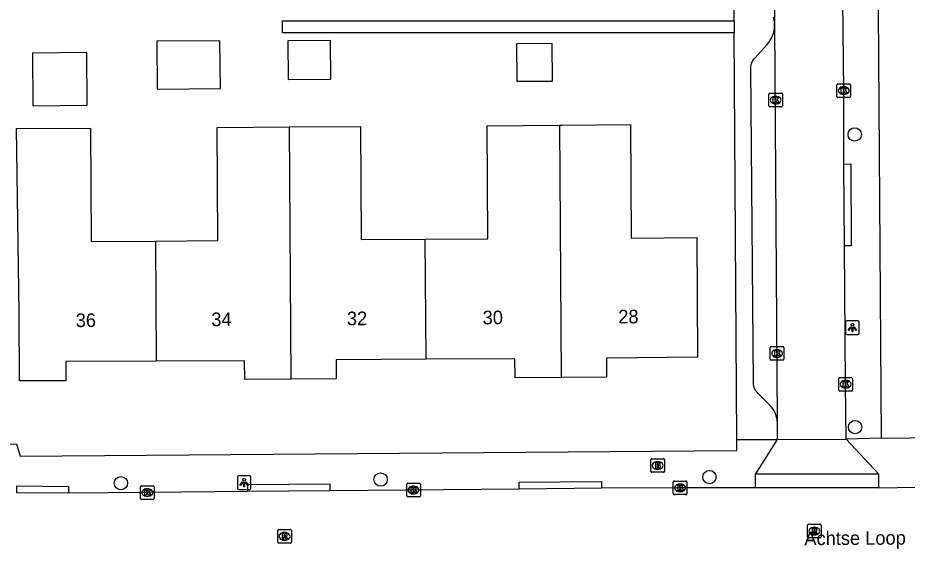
# Model space of a CAD drawing. Extents: x 157321 to 158827, y 386650 to 388532.
# Drawn here: x 157916.1 to 157981.2, y 387599.1 to 387637.7 of the extents above; entities that cross this region are included whole.
import ezdxf

# ---------------------------------------------------------------- set-up
doc = ezdxf.new("R2010")
doc.units = 0
for name, color, linetype in [('IMGEO_Boom', 7, 'Continuous'), ('IMGEO_Brandkraan', 7, 'Continuous'), ('IMGEO_Kolk', 7, 'Continuous'), ('IMGEO_Lichtpunt', 7, 'Continuous'), ('IMGEO_Openbare_ruimte_label', 7, 'Continuous'), ('IMGEO_Pand', 7, 'Continuous'), ('IMGEO_Pand_nummerreeks', 7, 'Continuous'), ('IMGEO_Rijbaan_lokaal_open', 7, 'Continuous'), ('IMGEO_Rioolput', 7, 'Continuous'), ('IMGEO_Voetpad_open', 7, 'Continuous')]:
    doc.layers.add(name, color=color, linetype=linetype)

msp = doc.modelspace()

# ---------------------------------------------------------------- linework, layer by layer
at = {"layer": 'IMGEO_Boom'}
for centre in [(157977.395, 387629.154), (157977.426, 387607.691), (157923.614, 387603.583), (157942.651, 387603.849), (157966.751, 387604.03)]:
    msp.add_circle(centre, 0.489, dxfattribs=at)
at = {"layer": 'IMGEO_Brandkraan'}
for p, q in [((157962.45, 387604.453), (157962.45, 387605.305)), ((157962.525, 387605.379), (157963.377, 387605.379)), ((157963.451, 387605.305), (157963.451, 387604.453)), ((157962.938, 387605.159), (157962.963, 387605.159)), ((157963.377, 387604.379), (157962.525, 387604.379)), ((157962.961, 387604.599), (157962.936, 387604.599))]:
    msp.add_line(p, q, dxfattribs=at)
for points in [[(157962.45, 387604.453), (157962.45, 387605.305)], [(157962.525, 387605.379), (157963.377, 387605.379)], [(157963.451, 387605.305), (157963.451, 387604.453)], [(157962.798, 387605.079), (157962.798, 387604.679), (157963.011, 387604.679)], [(157963.029, 387605.079), (157962.798, 387605.079)], [(157962.977, 387604.998), (157962.923, 387604.998), (157962.923, 387604.922)], [(157962.923, 387604.922), (157962.976, 387604.922)], [(157962.985, 387604.846), (157962.923, 387604.846), (157962.923, 387604.765)], [(157962.923, 387604.765), (157962.985, 387604.765)], [(157963.377, 387604.379), (157962.525, 387604.379)]]:
    msp.add_lwpolyline(points, dxfattribs=at)
for centre, radius, start, end in [((157962.527, 387605.303), 0.0765, 91.55205, 178.44795), ((157962.527, 387605.303), 0.0765, 91.55205, 178.44795), ((157963.375, 387605.303), 0.0765, 1.55205, 88.44795), ((157963.375, 387605.303), 0.0765, 1.55205, 88.44795), ((157962.978, 387604.96), 0.0379, 267.82845, 90.93552), ((157962.986, 387604.805), 0.0404, 269.87594, 90.50774), ((157963.017, 387604.93), 0.251, 268.66757, 293.53466), ((157963.033, 387604.934), 0.145, 59.4692, 91.53667), ((157963.058, 387604.981), 0.0922, 285.51372, 58.15012), ((157963.063, 387604.789), 0.105, 301.31148, 78.98903), ((157962.527, 387604.455), 0.0765, 181.55205, 268.44795), ((157962.527, 387604.455), 0.0765, 181.55205, 268.44795), ((157963.375, 387604.455), 0.0765, 271.55205, 358.44795), ((157963.375, 387604.455), 0.0765, 271.55205, 358.44795)]:
    msp.add_arc(centre, radius, start, end, dxfattribs=at)
for centre, major_axis, ratio, start_param, end_param in [((157962.937, 387604.879), (-0.387, 0.002), 0.722429, 4.712389, 7.853982), ((157962.962, 387604.879), (-0.39, 0.002), 0.717154, 1.570796, 4.712389)]:
    msp.add_ellipse(centre, major_axis=major_axis, ratio=ratio, start_param=start_param, end_param=end_param, dxfattribs=at)
at = {"layer": 'IMGEO_Kolk'}
for p, q in [((157976.094, 387631.938), (157976.094, 387632.79)), ((157976.169, 387632.864), (157977.021, 387632.864)), ((157976.582, 387632.644), (157976.607, 387632.644)), ((157977.095, 387632.79), (157977.095, 387631.938)), ((157971.104, 387631.249), (157971.104, 387632.101)), ((157971.179, 387632.175), (157972.031, 387632.175)), ((157972.105, 387632.101), (157972.105, 387631.249)), ((157976.605, 387632.084), (157976.58, 387632.084)), ((157971.615, 387631.395), (157971.59, 387631.395)), ((157971.592, 387631.955), (157971.617, 387631.955)), ((157977.021, 387631.864), (157976.169, 387631.864)), ((157972.031, 387631.175), (157971.179, 387631.175)), ((157971.21, 387612.673), (157971.21, 387613.525)), ((157971.285, 387613.599), (157972.137, 387613.599)), ((157971.698, 387613.379), (157971.723, 387613.379)), ((157972.211, 387613.525), (157972.211, 387612.673)), ((157972.137, 387612.599), (157971.285, 387612.599)), ((157971.721, 387612.819), (157971.696, 387612.819)), ((157976.235, 387610.408), (157976.235, 387611.26)), ((157976.31, 387611.334), (157977.162, 387611.334)), ((157977.236, 387611.26), (157977.236, 387610.408)), ((157976.746, 387610.554), (157976.721, 387610.554)), ((157976.723, 387611.114), (157976.748, 387611.114)), ((157977.162, 387610.334), (157976.31, 387610.334)), ((157925.057, 387602.468), (157925.057, 387603.32)), ((157925.132, 387603.394), (157925.984, 387603.394)), ((157926.058, 387603.32), (157926.058, 387602.468)), ((157944.562, 387602.655), (157944.562, 387603.507)), ((157944.637, 387603.581), (157945.489, 387603.581)), ((157945.05, 387603.361), (157945.075, 387603.361)), ((157945.563, 387603.507), (157945.563, 387602.655)), ((157964.101, 387602.814), (157964.101, 387603.666)), ((157964.176, 387603.74), (157965.028, 387603.74)), ((157964.589, 387603.52), (157964.614, 387603.52)), ((157965.102, 387603.666), (157965.102, 387602.814)), ((157925.545, 387603.174), (157925.57, 387603.174)), ((157945.073, 387602.801), (157945.048, 387602.801)), ((157965.028, 387602.74), (157964.176, 387602.74)), ((157964.612, 387602.96), (157964.587, 387602.96)), ((157925.984, 387602.394), (157925.132, 387602.394)), ((157925.568, 387602.614), (157925.543, 387602.614)), ((157945.489, 387602.581), (157944.637, 387602.581))]:
    msp.add_line(p, q, dxfattribs=at)
for points in [[(157976.094, 387631.938), (157976.094, 387632.79)], [(157976.169, 387632.864), (157977.021, 387632.864)], [(157977.095, 387632.79), (157977.095, 387631.938)], [(157971.104, 387631.249), (157971.104, 387632.101)], [(157971.179, 387632.175), (157972.031, 387632.175)], [(157972.105, 387632.101), (157972.105, 387631.249)], [(157976.415, 387632.564), (157976.538, 387632.564), (157976.538, 387632.413), (157976.668, 387632.564), (157976.832, 387632.564), (157976.686, 387632.413), (157976.839, 387632.164), (157976.687, 387632.164), (157976.602, 387632.328), (157976.538, 387632.261), (157976.538, 387632.164), (157976.415, 387632.164), (157976.415, 387632.564)], [(157971.425, 387631.875), (157971.548, 387631.875), (157971.548, 387631.724), (157971.678, 387631.875), (157971.842, 387631.875), (157971.696, 387631.724), (157971.849, 387631.475), (157971.697, 387631.475), (157971.612, 387631.639), (157971.548, 387631.572), (157971.548, 387631.475), (157971.425, 387631.475), (157971.425, 387631.875)], [(157977.021, 387631.864), (157976.169, 387631.864)], [(157972.031, 387631.175), (157971.179, 387631.175)], [(157971.21, 387612.673), (157971.21, 387613.525)], [(157971.285, 387613.599), (157972.137, 387613.599)], [(157971.531, 387613.299), (157971.654, 387613.299), (157971.654, 387613.148), (157971.784, 387613.299), (157971.948, 387613.299), (157971.802, 387613.148), (157971.955, 387612.899), (157971.803, 387612.899), (157971.718, 387613.063), (157971.654, 387612.996), (157971.654, 387612.899), (157971.531, 387612.899), (157971.531, 387613.299)], [(157972.211, 387613.525), (157972.211, 387612.673)], [(157972.137, 387612.599), (157971.285, 387612.599)], [(157976.235, 387610.408), (157976.235, 387611.26)], [(157976.31, 387611.334), (157977.162, 387611.334)], [(157977.236, 387611.26), (157977.236, 387610.408)], [(157976.556, 387611.034), (157976.679, 387611.034), (157976.679, 387610.883), (157976.809, 387611.034), (157976.973, 387611.034), (157976.827, 387610.883), (157976.98, 387610.634), (157976.828, 387610.634), (157976.743, 387610.798), (157976.679, 387610.731), (157976.679, 387610.634), (157976.556, 387610.634), (157976.556, 387611.034)], [(157977.162, 387610.334), (157976.31, 387610.334)], [(157925.057, 387602.468), (157925.057, 387603.32)], [(157925.132, 387603.394), (157925.984, 387603.394)], [(157926.058, 387603.32), (157926.058, 387602.468)], [(157944.562, 387602.655), (157944.562, 387603.507)], [(157944.637, 387603.581), (157945.489, 387603.581)], [(157945.563, 387603.507), (157945.563, 387602.655)], [(157964.101, 387602.814), (157964.101, 387603.666)], [(157964.176, 387603.74), (157965.028, 387603.74)], [(157964.422, 387603.44), (157964.545, 387603.44), (157964.545, 387603.289), (157964.675, 387603.44), (157964.839, 387603.44), (157964.693, 387603.289), (157964.846, 387603.04), (157964.694, 387603.04), (157964.609, 387603.204), (157964.545, 387603.137), (157964.545, 387603.04), (157964.422, 387603.04), (157964.422, 387603.44)], [(157965.102, 387603.666), (157965.102, 387602.814)], [(157925.378, 387603.094), (157925.501, 387603.094), (157925.501, 387602.943), (157925.631, 387603.094), (157925.795, 387603.094), (157925.649, 387602.943), (157925.802, 387602.694), (157925.65, 387602.694), (157925.565, 387602.858), (157925.501, 387602.791), (157925.501, 387602.694), (157925.378, 387602.694), (157925.378, 387603.094)], [(157944.883, 387603.281), (157945.006, 387603.281), (157945.006, 387603.13), (157945.136, 387603.281), (157945.3, 387603.281), (157945.154, 387603.13), (157945.307, 387602.881), (157945.155, 387602.881), (157945.07, 387603.045), (157945.006, 387602.978), (157945.006, 387602.881), (157944.883, 387602.881), (157944.883, 387603.281)], [(157965.028, 387602.74), (157964.176, 387602.74)], [(157925.984, 387602.394), (157925.132, 387602.394)], [(157945.489, 387602.581), (157944.637, 387602.581)]]:
    msp.add_lwpolyline(points, dxfattribs=at)
for centre, start, end in [((157976.171, 387632.788), 91.55205, 178.44795), ((157976.171, 387632.788), 91.55205, 178.44795), ((157977.019, 387632.788), 1.55205, 88.44795), ((157977.019, 387632.788), 1.55205, 88.44795), ((157971.181, 387632.099), 91.55205, 178.44795), ((157971.181, 387632.099), 91.55205, 178.44795), ((157972.029, 387632.099), 1.55205, 88.44795), ((157972.029, 387632.099), 1.55205, 88.44795), ((157976.171, 387631.94), 181.55205, 268.44795), ((157976.171, 387631.94), 181.55205, 268.44795), ((157977.019, 387631.94), 271.55205, 358.44795), ((157977.019, 387631.94), 271.55205, 358.44795), ((157971.181, 387631.251), 181.55205, 268.44795), ((157971.181, 387631.251), 181.55205, 268.44795), ((157972.029, 387631.251), 271.55205, 358.44795), ((157972.029, 387631.251), 271.55205, 358.44795), ((157971.287, 387613.523), 91.55205, 178.44795), ((157971.287, 387613.523), 91.55205, 178.44795), ((157972.135, 387613.523), 1.55205, 88.44795), ((157972.135, 387613.523), 1.55205, 88.44795), ((157971.287, 387612.675), 181.55205, 268.44795), ((157971.287, 387612.675), 181.55205, 268.44795), ((157972.135, 387612.675), 271.55205, 358.44795), ((157972.135, 387612.675), 271.55205, 358.44795), ((157976.312, 387611.258), 91.55205, 178.44795), ((157976.312, 387611.258), 91.55205, 178.44795), ((157977.16, 387611.258), 1.55205, 88.44795), ((157977.16, 387611.258), 1.55205, 88.44795), ((157976.312, 387610.41), 181.55205, 268.44795), ((157976.312, 387610.41), 181.55205, 268.44795), ((157977.16, 387610.41), 271.55205, 358.44795), ((157977.16, 387610.41), 271.55205, 358.44795), ((157925.134, 387603.318), 91.55205, 178.44795), ((157925.134, 387603.318), 91.55205, 178.44795), ((157925.982, 387603.318), 1.55205, 88.44795), ((157925.982, 387603.318), 1.55205, 88.44795), ((157944.639, 387603.505), 91.55205, 178.44795), ((157944.639, 387603.505), 91.55205, 178.44795), ((157945.487, 387603.505), 1.55205, 88.44795), ((157945.487, 387603.505), 1.55205, 88.44795), ((157964.178, 387603.664), 91.55205, 178.44795), ((157964.178, 387603.664), 91.55205, 178.44795), ((157965.026, 387603.664), 1.55205, 88.44795), ((157965.026, 387603.664), 1.55205, 88.44795), ((157944.639, 387602.657), 181.55205, 268.44795), ((157944.639, 387602.657), 181.55205, 268.44795), ((157945.487, 387602.657), 271.55205, 358.44795), ((157945.487, 387602.657), 271.55205, 358.44795), ((157964.178, 387602.816), 181.55205, 268.44795), ((157964.178, 387602.816), 181.55205, 268.44795), ((157965.026, 387602.816), 271.55205, 358.44795), ((157965.026, 387602.816), 271.55205, 358.44795), ((157925.134, 387602.47), 181.55205, 268.44795), ((157925.134, 387602.47), 181.55205, 268.44795), ((157925.982, 387602.47), 271.55205, 358.44795), ((157925.982, 387602.47), 271.55205, 358.44795)]:
    msp.add_arc(centre, 0.0765, start, end, dxfattribs=at)
for centre, major_axis, ratio, start_param, end_param in [((157976.581, 387632.364), (-0.387, 0.002), 0.722429, 4.712389, 7.853982), ((157976.606, 387632.364), (-0.39, 0.002), 0.717154, 1.570796, 4.712389), ((157971.591, 387631.675), (-0.387, 0.002), 0.722429, 4.712389, 7.853982), ((157971.616, 387631.675), (-0.39, 0.002), 0.717154, 1.570796, 4.712389), ((157971.697, 387613.099), (-0.387, 0.002), 0.722429, 4.712389, 7.853982), ((157971.722, 387613.099), (-0.39, 0.002), 0.717154, 1.570796, 4.712389), ((157976.722, 387610.834), (-0.387, 0.002), 0.722429, 4.712389, 7.853982), ((157976.747, 387610.834), (-0.39, 0.002), 0.717154, 1.570796, 4.712389), ((157945.049, 387603.081), (-0.387, 0.002), 0.722429, 4.712389, 7.853982), ((157945.074, 387603.081), (-0.39, 0.002), 0.717154, 1.570796, 4.712389), ((157964.588, 387603.24), (-0.387, 0.002), 0.722429, 4.712389, 7.853982), ((157964.613, 387603.24), (-0.39, 0.002), 0.717154, 1.570796, 4.712389), ((157925.544, 387602.894), (-0.387, 0.002), 0.722429, 4.712389, 7.853982), ((157925.569, 387602.894), (-0.39, 0.002), 0.717154, 1.570796, 4.712389)]:
    msp.add_ellipse(centre, major_axis=major_axis, ratio=ratio, start_param=start_param, end_param=end_param, dxfattribs=at)
at = {"layer": 'IMGEO_Lichtpunt'}
for p, q in [((157976.728, 387615.392), (157976.728, 387614.585)), ((157976.728, 387615.392), (157976.728, 387614.585)), ((157977.63, 387615.487), (157976.822, 387615.487)), ((157977.63, 387615.487), (157976.822, 387615.487)), ((157977.724, 387614.585), (157977.724, 387615.392)), ((157977.724, 387614.585), (157977.724, 387615.392)), ((157976.822, 387614.491), (157977.63, 387614.491)), ((157976.822, 387614.491), (157977.63, 387614.491)), ((157932.151, 387604.027), (157932.151, 387603.22)), ((157932.151, 387604.027), (157932.151, 387603.22)), ((157933.053, 387604.122), (157932.245, 387604.122)), ((157933.053, 387604.122), (157932.245, 387604.122)), ((157933.147, 387603.22), (157933.147, 387604.027)), ((157933.147, 387603.22), (157933.147, 387604.027)), ((157932.245, 387603.126), (157933.053, 387603.126)), ((157932.245, 387603.126), (157933.053, 387603.126))]:
    msp.add_line(p, q, dxfattribs=at)
for points in [[(157977.102, 387615.056), (157977.141, 387615.028), (157976.953, 387614.766), (157976.915, 387614.793), (157977.102, 387615.056)], [(157977.314, 387615.028), (157977.352, 387615.055), (157977.539, 387614.793), (157977.5, 387614.765), (157977.314, 387615.028)], [(157977.204, 387615.008), (157977.251, 387615.008), (157977.251, 387614.686), (157977.204, 387614.686), (157977.204, 387615.008)], [(157932.525, 387603.691), (157932.564, 387603.663), (157932.376, 387603.401), (157932.338, 387603.428), (157932.525, 387603.691)], [(157932.627, 387603.643), (157932.674, 387603.643), (157932.674, 387603.321), (157932.627, 387603.321), (157932.627, 387603.643)], [(157932.737, 387603.663), (157932.775, 387603.69), (157932.962, 387603.428), (157932.923, 387603.4), (157932.737, 387603.663)]]:
    msp.add_lwpolyline(points, dxfattribs=at)
for centre in [(157977.227, 387615.19), (157932.65, 387603.825)]:
    msp.add_circle(centre, 0.0994, dxfattribs=at)
for centre, start, end in [((157976.822, 387615.392), 90, 180), ((157976.822, 387615.392), 90, 180), ((157977.63, 387615.392), 0, 90), ((157977.63, 387615.392), 0, 90), ((157976.822, 387614.585), 180, 270), ((157976.822, 387614.585), 180, 270), ((157977.63, 387614.585), 270, 0), ((157977.63, 387614.585), 270, 360), ((157932.245, 387604.027), 90, 180), ((157932.245, 387604.027), 90, 180), ((157933.053, 387604.027), 0, 90), ((157933.053, 387604.027), 0, 90), ((157932.245, 387603.22), 180, 270), ((157932.245, 387603.22), 180, 270), ((157933.053, 387603.22), 270, 0), ((157933.053, 387603.22), 270, 360)]:
    msp.add_arc(centre, 0.0946, start, end, dxfattribs=at)
at = {"layer": 'IMGEO_Pand'}
for points in [[(157926.262, 387632.482), (157930.902, 387632.516), (157930.875, 387636.019), (157926.236, 387635.984), (157926.262, 387632.482)], [(157935.857, 387636.016), (157935.878, 387633.177), (157939.001, 387633.2), (157938.979, 387636.04), (157935.857, 387636.016)], [(157952.601, 387635.792), (157952.622, 387633.049), (157955.247, 387633.069), (157955.227, 387635.812), (157952.601, 387635.792)], [(157921.147, 387631.29), (157921.12, 387635.15), (157917.14, 387635.122), (157917.166, 387631.262), (157921.147, 387631.29)], [(157915.972, 387629.579), (157921.373, 387629.612), (157921.422, 387621.31), (157926.144, 387621.338)], [(157926.203, 387612.528), (157919.582, 387612.495), (157919.589, 387611.096), (157916.182, 387611.077), (157916.152, 387616.077), (157915.972, 387629.579)], [(157926.144, 387621.338), (157930.723, 387621.366), (157930.674, 387629.667), (157935.977, 387629.701)], [(157935.977, 387629.701), (157941.164, 387629.735), (157941.213, 387621.444), (157945.923, 387621.472)], [(157936.102, 387611.197), (157935.977, 387629.701)], [(157945.923, 387621.472), (157950.503, 387621.499), (157950.454, 387629.79), (157955.756, 387629.83)], [(157955.756, 387629.83), (157955.957, 387629.831), (157960.956, 387629.869), (157961.017, 387621.555), (157965.825, 387621.59), (157965.88, 387612.811), (157959.21, 387612.749), (157959.208, 387611.354), (157955.881, 387611.332)], [(157955.756, 387629.83), (157955.881, 387611.332)], [(157926.144, 387621.338), (157926.203, 387612.528)], [(157945.982, 387612.666), (157945.923, 387621.472)], [(157936.102, 387611.197), (157932.69, 387611.172), (157932.677, 387612.561), (157926.203, 387612.528)], [(157945.982, 387612.666), (157939.387, 387612.622), (157939.396, 387611.221), (157936.102, 387611.197)], [(157955.881, 387611.332), (157952.502, 387611.309), (157952.493, 387612.71), (157945.982, 387612.666)]]:
    msp.add_lwpolyline(points, dxfattribs=at)
at = {"layer": 'IMGEO_Rijbaan_lokaal_open'}
for points in [[(157971.372, 387666.879), (157971.528, 387637.19)], [(157976.61, 387626.982), (157976.59, 387632.364), (157976.517, 387638.948)], [(157971.528, 387637.19), (157971.528, 387637.14)], [(157971.528, 387637.14), (157971.722, 387608.108)], [(157976.649, 387620.978), (157976.61, 387626.982)], [(157976.758, 387606.803), (157976.731, 387610.834), (157976.649, 387620.978)], [(157971.722, 387608.108), (157971.711, 387606.785)], [(157971.711, 387606.785), (157976.758, 387606.803)], [(157919.776, 387602.85), (157915.974, 387602.878)], [(157932.911, 387602.978), (157925.554, 387602.893), (157919.776, 387602.85)], [(157938.928, 387603.026), (157932.911, 387602.978)], [(157952.813, 387603.146), (157938.928, 387603.026)], [(157958.842, 387603.208), (157952.813, 387603.146)], [(157970.114, 387603.236), (157964.598, 387603.239), (157958.842, 387603.208)], [(157979.14, 387603.238), (157970.114, 387603.236)], [(157979.14, 387603.238), (157981.899, 387603.281), (157983.145, 387603.291)]]:
    msp.add_lwpolyline(points, dxfattribs=at)
at = {"layer": 'IMGEO_Rioolput'}
for p, q in [((157935.106, 387599.259), (157935.106, 387600.111)), ((157935.181, 387600.185), (157936.033, 387600.185)), ((157936.107, 387600.111), (157936.107, 387599.259)), ((157973.937, 387599.639), (157973.937, 387600.491)), ((157974.012, 387600.565), (157974.864, 387600.565)), ((157974.425, 387600.345), (157974.45, 387600.345)), ((157974.938, 387600.491), (157974.938, 387599.639)), ((157935.617, 387599.405), (157935.592, 387599.405)), ((157935.594, 387599.965), (157935.619, 387599.965)), ((157974.864, 387599.565), (157974.012, 387599.565)), ((157974.448, 387599.785), (157974.423, 387599.785)), ((157936.033, 387599.185), (157935.181, 387599.185))]:
    msp.add_line(p, q, dxfattribs=at)
for points in [[(157935.106, 387599.259), (157935.106, 387600.111)], [(157935.181, 387600.185), (157936.033, 387600.185)], [(157936.107, 387600.111), (157936.107, 387599.259)], [(157973.937, 387599.639), (157973.937, 387600.491)], [(157974.012, 387600.565), (157974.864, 387600.565)], [(157974.526, 387600.263), (157974.274, 387600.265), (157974.274, 387599.865)], [(157974.452, 387600.184), (157974.398, 387600.184), (157974.398, 387600.103)], [(157974.398, 387600.103), (157974.45, 387600.103)], [(157974.938, 387600.491), (157974.938, 387599.639)], [(157935.695, 387599.883), (157935.443, 387599.885), (157935.443, 387599.485)], [(157935.443, 387599.485), (157935.567, 387599.485), (157935.567, 387599.647), (157935.578, 387599.647)], [(157935.621, 387599.804), (157935.567, 387599.804), (157935.567, 387599.723)], [(157935.567, 387599.723), (157935.619, 387599.723)], [(157935.625, 387599.618), (157935.696, 387599.485), (157935.836, 387599.485), (157935.771, 387599.611)], [(157974.864, 387599.565), (157974.012, 387599.565)], [(157974.274, 387599.865), (157974.398, 387599.865), (157974.398, 387600.027), (157974.409, 387600.027)], [(157974.456, 387599.998), (157974.527, 387599.865), (157974.667, 387599.865), (157974.602, 387599.991)], [(157936.033, 387599.185), (157935.181, 387599.185)]]:
    msp.add_lwpolyline(points, dxfattribs=at)
for centre, radius, start, end in [((157935.183, 387600.109), 0.0765, 91.55205, 178.44795), ((157935.183, 387600.109), 0.0765, 91.55205, 178.44795), ((157936.031, 387600.109), 0.0765, 1.55205, 88.44795), ((157936.031, 387600.109), 0.0765, 1.55205, 88.44795), ((157974.014, 387600.489), 0.0765, 91.55205, 178.44795), ((157974.014, 387600.489), 0.0765, 91.55205, 178.44795), ((157974.434, 387600.292), 0.19, 274.7715, 282.96867), ((157974.458, 387600.088), 0.0964, 77.00612, 93.18647), ((157974.472, 387600.145), 0.0378, 276.66336, 79.67722), ((157974.525, 387600.153), 0.109, 350.36119, 89.41601), ((157974.523, 387600.153), 0.112, 277.58423, 350.98172), ((157974.507, 387599.938), 0.108, 29.51342, 73.79051), ((157974.862, 387600.489), 0.0765, 1.55205, 88.44795), ((157974.862, 387600.489), 0.0765, 1.55205, 88.44795), ((157935.577, 387599.594), 0.0533, 26.02933, 88.69889), ((157935.603, 387599.912), 0.19, 274.7715, 282.96867), ((157935.627, 387599.708), 0.0964, 77.00612, 93.18647), ((157935.641, 387599.765), 0.0378, 276.66336, 79.67722), ((157935.694, 387599.773), 0.109, 350.36119, 89.41601), ((157935.692, 387599.773), 0.112, 277.58423, 350.98172), ((157935.676, 387599.558), 0.108, 29.51342, 73.79051), ((157974.014, 387599.641), 0.0765, 181.55205, 268.44795), ((157974.014, 387599.641), 0.0765, 181.55205, 268.44795), ((157974.408, 387599.974), 0.0533, 26.02933, 88.69889), ((157974.862, 387599.641), 0.0765, 271.55205, 358.44795), ((157974.862, 387599.641), 0.0765, 271.55205, 358.44795), ((157935.183, 387599.261), 0.0765, 181.55205, 268.44795), ((157935.183, 387599.261), 0.0765, 181.55205, 268.44795), ((157936.031, 387599.261), 0.0765, 271.55205, 358.44795), ((157936.031, 387599.261), 0.0765, 271.55205, 358.44795)]:
    msp.add_arc(centre, radius, start, end, dxfattribs=at)
for centre, major_axis, ratio, start_param, end_param in [((157974.424, 387600.065), (-0.387, 0.002), 0.722429, 4.712389, 7.853982), ((157974.449, 387600.065), (-0.39, 0.002), 0.717154, 1.570796, 4.712389), ((157935.593, 387599.685), (-0.387, 0.002), 0.722429, 4.712389, 7.853982), ((157935.618, 387599.685), (-0.39, 0.002), 0.717154, 1.570796, 4.712389)]:
    msp.add_ellipse(centre, major_axis=major_axis, ratio=ratio, start_param=start_param, end_param=end_param, dxfattribs=at)
at = {"layer": 'IMGEO_Voetpad_open'}
for points in [[(157969.955, 387680.292), (157978.794, 387680.35), (157978.925, 387666.151), (157979.338, 387606.891)], [(157968.551, 387637.473), (157968.348, 387669.681)], [(157968.557, 387636.596), (157935.463, 387636.596), (157935.463, 387637.473), (157968.551, 387637.473)], [(157968.551, 387637.473), (157968.557, 387636.596)], [(157971.528, 387637.19), (157971.518, 387637.382), (157971.491, 387637.571), (157971.447, 387637.758)], [(157968.745, 387606.774), (157968.557, 387636.596)], [(157971.722, 387608.108), (157971.703, 387608.272), (157971.669, 387608.434), (157971.62, 387608.592), (157971.558, 387608.746), (157971.482, 387608.893), (157971.393, 387609.033), (157971.293, 387609.164), (157971.18, 387609.286), (157971.169, 387609.297), (157970.304, 387610.191), (157970.242, 387610.25), (157970.184, 387610.317), (157970.132, 387610.389), (157970.086, 387610.465), (157970.047, 387610.545), (157970.016, 387610.628), (157969.992, 387610.713), (157969.976, 387610.801), (157969.968, 387610.889), (157969.789, 387634.025), (157969.79, 387634.112), (157969.799, 387634.199), (157969.816, 387634.285), (157969.84, 387634.369), (157969.872, 387634.451), (157969.911, 387634.529), (157969.957, 387634.604), (157970.009, 387634.674), (157970.067, 387634.739), (157970.983, 387635.75), (157971.104, 387635.897), (157971.211, 387636.055), (157971.304, 387636.222), (157971.381, 387636.396), (157971.443, 387636.576), (157971.488, 387636.762), (157971.516, 387636.95), (157971.528, 387637.14)], [(157976.61, 387626.982), (157977.109, 387626.985), (157977.148, 387620.981), (157976.649, 387620.978)], [(157979.338, 387606.891), (157992.207, 387607.036), (157996.209, 387607.068), (158010.13, 387607.179), (158010.135, 387606.26), (158031.402, 387606.312), (158031.401, 387606.437), (158041.872, 387606.572), (158043.144, 387606.744), (158044.819, 387607.153), (158044.911, 387606.883), (158046.002, 387607.412), (158047.041, 387608.036), (158048.021, 387608.75), (158048.939, 387609.555), (158059.685, 387620.301), (158059.776, 387624.42), (158060.945, 387624.467), (158060.976, 387626.155), (158063.946, 387626.172)], [(157883.387, 387606.209), (157915.963, 387606.464), (157916.225, 387605.571), (157968.75, 387605.98), (157968.745, 387606.774)], [(157968.745, 387606.774), (157971.711, 387606.785)], [(157971.711, 387606.785), (157970.114, 387604.276)], [(157979.338, 387606.891), (157976.758, 387606.803)], [(157976.758, 387606.803), (157979.14, 387604.278)], [(157970.114, 387604.276), (157979.14, 387604.278)], [(157970.114, 387603.236), (157970.114, 387604.276)], [(157979.14, 387604.278), (157979.14, 387603.238)], [(157915.974, 387602.878), (157915.977, 387603.377), (157919.779, 387603.349), (157919.776, 387602.85)], [(157932.911, 387602.978), (157932.908, 387603.477), (157938.925, 387603.525), (157938.928, 387603.026)], [(157952.813, 387603.146), (157952.808, 387603.645), (157958.837, 387603.707), (157958.842, 387603.208)]]:
    msp.add_lwpolyline(points, dxfattribs=at)

# ---------------------------------------------------------------- texts
at = {"layer": 'IMGEO_Openbare_ruimte_label'}
msp.add_text('Achtse Loop', height=1, rotation=0.34377, dxfattribs=at).set_placement((157973.708, 387599.034))
at = {"layer": 'IMGEO_Pand_nummerreeks'}
for s, p in [('36', (157920.302, 387615.026)), ('34', (157930.243, 387615.093)), ('32', (157940.181, 387615.159)), ('30', (157950.129, 387615.226)), ('28', (157960.07, 387615.293))]:
    msp.add_text(s, height=1, rotation=0.38404, dxfattribs=at).set_placement(p)

doc.saveas('drawing.dxf')
